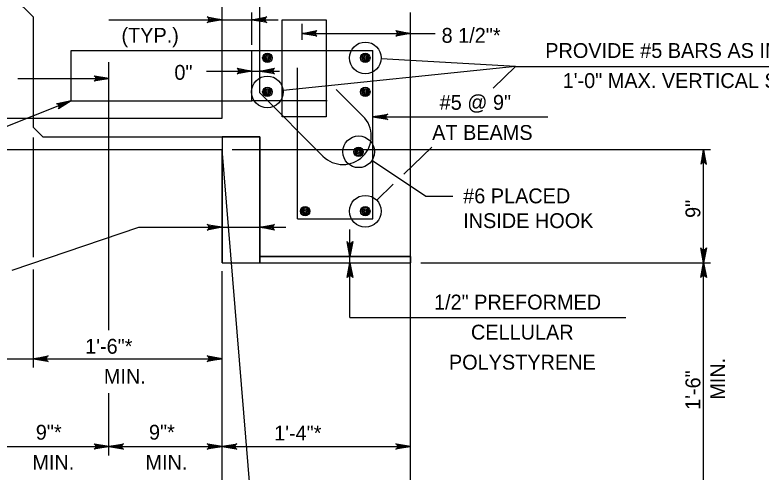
# Model space of a CAD drawing. Extents: x 636530 to 644067, y 294168 to 299122.
# Drawn here: x 640919.6 to 641070.3, y 296648.1 to 296740.4 of the extents above; entities that cross this region are included whole.
import ezdxf

# ---------------------------------------------------------------- set-up
doc = ezdxf.new("R2010")
doc.units = 0
doc.layers.add('1', color=7, linetype='Continuous')
doc.layers.add('2', color=7, linetype='Continuous')

msp = doc.modelspace()

# ---------------------------------------------------------------- linework, layer by layer
at = {"layer": '1'}
for p, q in [((640923.3, 296739.91), (640889.05, 296774.16)), ((640969.02, 296724.63), (640969.02, 296760.22)), ((640961.4, 296719.55), (640961.4, 296753.84)), ((640967.43, 296734.32), (640967.43, 296740.87)), ((640999.5, 296691.61), (640999.5, 296740.84)), ((640923.3, 296717.65), (640923.3, 296739.91)), ((640938.56, 296739.4), (640972.76, 296739.4)), ((640977.59, 296735.34), (640977.59, 296738.57)), ((640977.59, 296736.65), (641004.45, 296736.65)), ((640930.92, 296723.05), (640930.92, 296733.22)), ((640930.92, 296733.22), (640967.43, 296733.22)), ((640967.43, 296723.05), (640967.43, 296733.22)), ((640967.43, 296733.22), (640991.88, 296733.22)), ((640991.88, 296699.23), (640991.88, 296733.22)), ((640990.34, 296731.7), (640990.34, 296731.7)), ((641020.7, 296729.96), (640993.53, 296731.52)), ((640938.54, 296676.7), (640938.54, 296730.82)), ((641020.7, 296729.96), (640973.74, 296725.15)), ((641020.7, 296729.96), (641016.14, 296725.58)), ((641020.7, 296729.96), (641111.78, 296729.96)), ((640958.28, 296729.04), (640973.04, 296729.04)), ((640976.64, 296699.23), (640976.64, 296729.71)), ((640920.15, 296727.55), (640938.54, 296727.55)), ((640989.87, 296719.94), (640984.48, 296725.33)), ((640981.79, 296711.86), (640969.02, 296724.63)), ((640970.56, 296724.83), (640970.56, 296724.83)), ((640930.92, 296723.05), (640904.51, 296712.51)), ((640930.92, 296723.05), (640967.43, 296723.05)), ((640982.67, 296723.05), (640967.43, 296723.05)), ((640835.51, 296719.55), (640923.3, 296719.55)), ((640923.3, 296719.55), (640961.4, 296719.55)), ((640991.88, 296719.79), (641027.23, 296719.79)), ((640923.3, 296717.65), (640925.2, 296715.74)), ((640923.3, 296691.5), (640923.3, 296715.65)), ((640925.2, 296715.74), (640969.02, 296715.74)), ((640969.02, 296715.74), (640969.02, 296691.61)), ((641003.76, 296713.66), (640998.12, 296708.23)), ((640917.58, 296713.2), (640961.4, 296713.2)), ((640961.4, 296690.34), (640961.4, 296713.2)), ((640969.53, 296614.66), (640961.4, 296713.2)), ((640963.46, 296713.2), (641060.07, 296713.2)), ((640988.99, 296712.74), (640988.99, 296712.74)), ((641058.67, 296690.34), (641058.67, 296713.2)), ((641002.48, 296703.77), (640991.65, 296710.97)), ((640996, 296706.2), (640992.64, 296702.96)), ((641002.48, 296703.77), (641008.02, 296703.77)), ((640990.34, 296700.75), (640990.34, 296700.75)), ((640976.64, 296699.23), (640991.88, 296699.23)), ((640919, 296688.83), (640944.62, 296697.51)), ((640944.62, 296697.51), (640974.28, 296697.51)), ((640987.23, 296679.29), (640987.23, 296697.06)), ((640969.02, 296691.61), (640999.5, 296691.61)), ((640999.5, 296691.61), (640999.5, 296690.34)), ((640961.4, 296690.34), (640999.5, 296690.34)), ((640999.5, 296644.62), (640999.5, 296690.34)), ((641001.56, 296690.34), (641060.07, 296690.34)), ((641058.67, 296644.62), (641058.67, 296690.34)), ((640923.3, 296669.22), (640923.3, 296689.01)), ((640961.4, 296636.66), (640961.4, 296688.67)), ((640987.23, 296679.29), (641042.98, 296679.29)), ((640851.79, 296670.97), (640961.4, 296670.97)), ((640938.54, 296651.4), (640938.54, 296664.02)), ((640915.68, 296653.23), (640938.54, 296653.23)), ((640938.54, 296653.23), (640961.4, 296653.23)), ((640961.4, 296653.23), (640999.5, 296653.23))]:
    msp.add_line(p, q, dxfattribs=at)
for points in [[(640961.4, 296739.4), (640958.41, 296738.84), (640958.64, 296739), (640958.76, 296739.2), (640958.8, 296739.4), (640958.76, 296739.6), (640958.64, 296739.8), (640958.41, 296739.96), (640961.4, 296739.4), (640958.64, 296739.8), (640958.76, 296739.6), (640961.4, 296739.4), (640958.8, 296739.4), (640958.76, 296739.2), (640961.4, 296739.4), (640958.64, 296739)], [(640967.43, 296739.4), (640970.42, 296739.96), (640970.19, 296739.8), (640970.07, 296739.6), (640970.03, 296739.4), (640970.07, 296739.2), (640970.19, 296739), (640970.42, 296738.84), (640967.43, 296739.4), (640970.19, 296739), (640970.07, 296739.2), (640967.43, 296739.4), (640970.03, 296739.4), (640970.07, 296739.6), (640967.43, 296739.4), (640970.19, 296739.8)], [(640977.59, 296736.65), (640980.57, 296737.21), (640980.34, 296737.05), (640980.22, 296736.85), (640980.19, 296736.65), (640980.22, 296736.45), (640980.34, 296736.25), (640980.57, 296736.1), (640977.59, 296736.65), (640980.34, 296736.25), (640980.22, 296736.45), (640977.59, 296736.65), (640980.19, 296736.65), (640980.22, 296736.85), (640977.59, 296736.65), (640980.34, 296737.05)], [(640999.5, 296736.65), (640996.51, 296736.1), (640996.74, 296736.25), (640996.86, 296736.45), (640996.9, 296736.65), (640996.86, 296736.85), (640996.74, 296737.05), (640996.51, 296737.21), (640999.5, 296736.65), (640996.74, 296737.05), (640996.86, 296736.85), (640999.5, 296736.65), (640996.9, 296736.65), (640996.86, 296736.45), (640999.5, 296736.65), (640996.74, 296736.25)], [(640967.43, 296729.04), (640964.45, 296728.48), (640964.68, 296728.64), (640964.8, 296728.84), (640964.83, 296729.04), (640964.8, 296729.24), (640964.68, 296729.44), (640964.45, 296729.6), (640967.43, 296729.04), (640964.68, 296729.44), (640964.8, 296729.24), (640967.43, 296729.04), (640964.83, 296729.04), (640964.8, 296728.84), (640967.43, 296729.04), (640964.68, 296728.64)], [(640969.02, 296729.04), (640972, 296729.6), (640971.77, 296729.44), (640971.65, 296729.24), (640971.62, 296729.04), (640971.65, 296728.84), (640971.77, 296728.64), (640972, 296728.48), (640969.02, 296729.04), (640971.77, 296728.64), (640971.65, 296728.84), (640969.02, 296729.04), (640971.62, 296729.04), (640971.65, 296729.24), (640969.02, 296729.04), (640971.77, 296729.44)], [(640938.54, 296727.55), (640935.55, 296726.99), (640935.67, 296727.07), (640935.78, 296727.15), (640935.84, 296727.25), (640935.9, 296727.35), (640935.92, 296727.45), (640935.94, 296727.55), (640935.92, 296727.65), (640935.9, 296727.75), (640935.84, 296727.85), (640935.78, 296727.95), (640935.67, 296728.03), (640935.55, 296728.11), (640938.54, 296727.55), (640935.67, 296728.03), (640935.78, 296727.95), (640938.54, 296727.55), (640935.84, 296727.85), (640935.9, 296727.75), (640938.54, 296727.55), (640935.92, 296727.65), (640935.94, 296727.55), (640938.54, 296727.55), (640935.92, 296727.45), (640935.9, 296727.35), (640938.54, 296727.55), (640935.84, 296727.25), (640935.78, 296727.15), (640938.54, 296727.55), (640935.67, 296727.07)], [(640930.92, 296723.05), (640928.35, 296721.43), (640928.43, 296721.54), (640928.51, 296721.66), (640928.53, 296721.77), (640928.54, 296721.89), (640928.52, 296721.99), (640928.5, 296722.09), (640928.45, 296722.17), (640928.4, 296722.26), (640928.3, 296722.33), (640928.21, 296722.4), (640928.08, 296722.43), (640927.94, 296722.46), (640930.92, 296723.05), (640928.08, 296722.43), (640928.21, 296722.4), (640930.92, 296723.05), (640928.3, 296722.33), (640928.4, 296722.26), (640930.92, 296723.05), (640928.45, 296722.17), (640928.5, 296722.09), (640930.92, 296723.05), (640928.52, 296721.99), (640928.54, 296721.89), (640930.92, 296723.05), (640928.53, 296721.77), (640928.51, 296721.66), (640930.92, 296723.05), (640928.43, 296721.54)], [(640991.88, 296719.79), (640994.86, 296720.35), (640994.74, 296720.27), (640994.63, 296720.19), (640994.57, 296720.09), (640994.51, 296719.99), (640994.49, 296719.89), (640994.48, 296719.79), (640994.49, 296719.69), (640994.51, 296719.59), (640994.57, 296719.49), (640994.63, 296719.39), (640994.74, 296719.32), (640994.86, 296719.24), (640991.88, 296719.79), (640994.74, 296719.32), (640994.63, 296719.39), (640991.88, 296719.79), (640994.57, 296719.49), (640994.51, 296719.59), (640991.88, 296719.79), (640994.49, 296719.69), (640994.48, 296719.79), (640991.88, 296719.79), (640994.49, 296719.89), (640994.51, 296719.99), (640991.88, 296719.79), (640994.57, 296720.09), (640994.63, 296720.19), (640991.88, 296719.79), (640994.74, 296720.27)], [(641058.67, 296713.2), (641058.11, 296710.22), (641058.19, 296710.34), (641058.27, 296710.45), (641058.37, 296710.51), (641058.47, 296710.57), (641058.57, 296710.59), (641058.67, 296710.6), (641058.77, 296710.59), (641058.87, 296710.57), (641058.97, 296710.51), (641059.07, 296710.45), (641059.15, 296710.34), (641059.23, 296710.22), (641058.67, 296713.2), (641059.15, 296710.34), (641059.07, 296710.45), (641058.67, 296713.2), (641058.97, 296710.51), (641058.87, 296710.57), (641058.67, 296713.2), (641058.77, 296710.59), (641058.67, 296710.6), (641058.67, 296713.2), (641058.57, 296710.59), (641058.47, 296710.57), (641058.67, 296713.2), (641058.37, 296710.51), (641058.27, 296710.45), (641058.67, 296713.2), (641058.19, 296710.34)], [(640961.4, 296697.51), (640958.41, 296696.95), (640958.64, 296697.11), (640958.76, 296697.31), (640958.8, 296697.51), (640958.76, 296697.71), (640958.64, 296697.91), (640958.41, 296698.07), (640961.4, 296697.51), (640958.64, 296697.91), (640958.76, 296697.71), (640961.4, 296697.51), (640958.8, 296697.51), (640958.76, 296697.31), (640961.4, 296697.51), (640958.64, 296697.11)], [(640969.02, 296697.51), (640972, 296698.07), (640971.77, 296697.91), (640971.65, 296697.71), (640971.62, 296697.51), (640971.65, 296697.31), (640971.77, 296697.11), (640972, 296696.95), (640969.02, 296697.51), (640971.77, 296697.11), (640971.65, 296697.31), (640969.02, 296697.51), (640971.62, 296697.51), (640971.65, 296697.71), (640969.02, 296697.51), (640971.77, 296697.91)], [(640987.23, 296691.61), (640986.67, 296694.6), (640986.83, 296694.37), (640987.03, 296694.25), (640987.23, 296694.21), (640987.43, 296694.25), (640987.63, 296694.37), (640987.79, 296694.6), (640987.23, 296691.61), (640987.63, 296694.37), (640987.43, 296694.25), (640987.23, 296691.61), (640987.23, 296694.21), (640987.03, 296694.25), (640987.23, 296691.61), (640986.83, 296694.37)], [(641058.67, 296690.34), (641058.11, 296693.33), (641058.19, 296693.21), (641058.27, 296693.1), (641058.37, 296693.04), (641058.47, 296692.98), (641058.57, 296692.96), (641058.67, 296692.94), (641058.77, 296692.96), (641058.87, 296692.98), (641058.97, 296693.04), (641059.07, 296693.1), (641059.15, 296693.21), (641059.23, 296693.33), (641058.67, 296690.34), (641059.15, 296693.21), (641059.07, 296693.1), (641058.67, 296690.34), (641058.97, 296693.04), (641058.87, 296692.98), (641058.67, 296690.34), (641058.77, 296692.96), (641058.67, 296692.94), (641058.67, 296690.34), (641058.57, 296692.96), (641058.47, 296692.98), (641058.67, 296690.34), (641058.37, 296693.04), (641058.27, 296693.1), (641058.67, 296690.34), (641058.19, 296693.21)], [(640987.23, 296690.34), (640987.79, 296687.36), (640987.63, 296687.59), (640987.43, 296687.71), (640987.23, 296687.74), (640987.03, 296687.71), (640986.83, 296687.59), (640986.67, 296687.36), (640987.23, 296690.34), (640986.83, 296687.59), (640987.03, 296687.71), (640987.23, 296690.34), (640987.23, 296687.74), (640987.43, 296687.71), (640987.23, 296690.34), (640987.63, 296687.59)], [(641058.67, 296690.34), (641059.23, 296687.36), (641059.15, 296687.48), (641059.07, 296687.59), (641058.97, 296687.65), (641058.87, 296687.71), (641058.77, 296687.73), (641058.67, 296687.74), (641058.57, 296687.73), (641058.47, 296687.71), (641058.37, 296687.65), (641058.27, 296687.59), (641058.19, 296687.48), (641058.11, 296687.36), (641058.67, 296690.34), (641058.19, 296687.48), (641058.27, 296687.59), (641058.67, 296690.34), (641058.37, 296687.65), (641058.47, 296687.71), (641058.67, 296690.34), (641058.57, 296687.73), (641058.67, 296687.74), (641058.67, 296690.34), (641058.77, 296687.73), (641058.87, 296687.71), (641058.67, 296690.34), (641058.97, 296687.65), (641059.07, 296687.59), (641058.67, 296690.34), (641059.15, 296687.48)], [(640923.3, 296670.97), (640926.28, 296671.53), (640926.16, 296671.45), (640926.05, 296671.37), (640925.99, 296671.27), (640925.93, 296671.17), (640925.91, 296671.07), (640925.9, 296670.97), (640925.91, 296670.87), (640925.93, 296670.77), (640925.99, 296670.67), (640926.05, 296670.57), (640926.16, 296670.49), (640926.28, 296670.41), (640923.3, 296670.97), (640926.16, 296670.49), (640926.05, 296670.57), (640923.3, 296670.97), (640925.99, 296670.67), (640925.93, 296670.77), (640923.3, 296670.97), (640925.91, 296670.87), (640925.9, 296670.97), (640923.3, 296670.97), (640925.91, 296671.07), (640925.93, 296671.17), (640923.3, 296670.97), (640925.99, 296671.27), (640926.05, 296671.37), (640923.3, 296670.97), (640926.16, 296671.45)], [(640961.4, 296670.97), (640958.41, 296670.41), (640958.53, 296670.49), (640958.64, 296670.57), (640958.7, 296670.67), (640958.76, 296670.77), (640958.78, 296670.87), (640958.8, 296670.97), (640958.78, 296671.07), (640958.76, 296671.17), (640958.7, 296671.27), (640958.64, 296671.37), (640958.53, 296671.45), (640958.41, 296671.53), (640961.4, 296670.97), (640958.53, 296671.45), (640958.64, 296671.37), (640961.4, 296670.97), (640958.7, 296671.27), (640958.76, 296671.17), (640961.4, 296670.97), (640958.78, 296671.07), (640958.8, 296670.97), (640961.4, 296670.97), (640958.78, 296670.87), (640958.76, 296670.77), (640961.4, 296670.97), (640958.7, 296670.67), (640958.64, 296670.57), (640961.4, 296670.97), (640958.53, 296670.49)], [(640938.54, 296653.23), (640935.55, 296652.67), (640935.67, 296652.75), (640935.78, 296652.83), (640935.84, 296652.93), (640935.9, 296653.03), (640935.92, 296653.13), (640935.94, 296653.23), (640935.92, 296653.33), (640935.9, 296653.43), (640935.84, 296653.53), (640935.78, 296653.63), (640935.67, 296653.71), (640935.55, 296653.79), (640938.54, 296653.23), (640935.67, 296653.71), (640935.78, 296653.63), (640938.54, 296653.23), (640935.84, 296653.53), (640935.9, 296653.43), (640938.54, 296653.23), (640935.92, 296653.33), (640935.94, 296653.23), (640938.54, 296653.23), (640935.92, 296653.13), (640935.9, 296653.03), (640938.54, 296653.23), (640935.84, 296652.93), (640935.78, 296652.83), (640938.54, 296653.23), (640935.67, 296652.75)], [(640938.54, 296653.23), (640941.52, 296653.79), (640941.4, 296653.71), (640941.29, 296653.63), (640941.23, 296653.53), (640941.17, 296653.43), (640941.15, 296653.33), (640941.14, 296653.23), (640941.15, 296653.13), (640941.17, 296653.03), (640941.23, 296652.93), (640941.29, 296652.83), (640941.4, 296652.75), (640941.52, 296652.67), (640938.54, 296653.23), (640941.4, 296652.75), (640941.29, 296652.83), (640938.54, 296653.23), (640941.23, 296652.93), (640941.17, 296653.03), (640938.54, 296653.23), (640941.15, 296653.13), (640941.14, 296653.23), (640938.54, 296653.23), (640941.15, 296653.33), (640941.17, 296653.43), (640938.54, 296653.23), (640941.23, 296653.53), (640941.29, 296653.63), (640938.54, 296653.23), (640941.4, 296653.71)], [(640961.4, 296653.23), (640958.41, 296652.67), (640958.53, 296652.75), (640958.64, 296652.83), (640958.7, 296652.93), (640958.76, 296653.03), (640958.78, 296653.13), (640958.8, 296653.23), (640958.78, 296653.33), (640958.76, 296653.43), (640958.7, 296653.53), (640958.64, 296653.63), (640958.53, 296653.71), (640958.41, 296653.79), (640961.4, 296653.23), (640958.53, 296653.71), (640958.64, 296653.63), (640961.4, 296653.23), (640958.7, 296653.53), (640958.76, 296653.43), (640961.4, 296653.23), (640958.78, 296653.33), (640958.8, 296653.23), (640961.4, 296653.23), (640958.78, 296653.13), (640958.76, 296653.03), (640961.4, 296653.23), (640958.7, 296652.93), (640958.64, 296652.83), (640961.4, 296653.23), (640958.53, 296652.75)], [(640961.4, 296653.23), (640964.38, 296653.79), (640964.26, 296653.71), (640964.15, 296653.63), (640964.09, 296653.53), (640964.03, 296653.43), (640964.01, 296653.33), (640964, 296653.23), (640964.01, 296653.13), (640964.03, 296653.03), (640964.09, 296652.93), (640964.15, 296652.83), (640964.26, 296652.75), (640964.38, 296652.67), (640961.4, 296653.23), (640964.26, 296652.75), (640964.15, 296652.83), (640961.4, 296653.23), (640964.09, 296652.93), (640964.03, 296653.03), (640961.4, 296653.23), (640964.01, 296653.13), (640964, 296653.23), (640961.4, 296653.23), (640964.01, 296653.33), (640964.03, 296653.43), (640961.4, 296653.23), (640964.09, 296653.53), (640964.15, 296653.63), (640961.4, 296653.23), (640964.26, 296653.71)], [(640999.5, 296653.23), (640996.51, 296652.67), (640996.63, 296652.75), (640996.74, 296652.83), (640996.8, 296652.93), (640996.86, 296653.03), (640996.88, 296653.13), (640996.9, 296653.23), (640996.88, 296653.33), (640996.86, 296653.43), (640996.8, 296653.53), (640996.74, 296653.63), (640996.63, 296653.71), (640996.51, 296653.79), (640999.5, 296653.23), (640996.63, 296653.71), (640996.74, 296653.63), (640999.5, 296653.23), (640996.8, 296653.53), (640996.86, 296653.43), (640999.5, 296653.23), (640996.88, 296653.33), (640996.9, 296653.23), (640999.5, 296653.23), (640996.88, 296653.13), (640996.86, 296653.03), (640999.5, 296653.23), (640996.8, 296652.93), (640996.74, 296652.83), (640999.5, 296653.23), (640996.63, 296652.75)]]:
    msp.add_lwpolyline(points, dxfattribs=at)
for points in [[(640961.4, 296690.34), (640969.02, 296690.34), (640969.02, 296715.74), (640961.4, 296715.74)], [(640969.02, 296690.34), (640999.5, 296690.34), (640999.5, 296691.61), (640969.02, 296691.61)]]:
    msp.add_lwpolyline(points, close=True, dxfattribs=at)
for centre, radius in [((640990.34, 296731.7), 3.2), ((640970.56, 296731.7), 0.952), ((640970.56, 296731.7), 0.714), ((640970.56, 296731.7), 0.476), ((640970.56, 296731.7), 0.238), ((640990.34, 296731.7), 0.952), ((640990.34, 296731.7), 0.714), ((640990.34, 296731.7), 0.476), ((640990.34, 296731.7), 0.238), ((640970.56, 296724.83), 3.2), ((640970.56, 296724.83), 0.952), ((640970.56, 296724.83), 0.714), ((640970.56, 296724.83), 0.476), ((640990.34, 296724.83), 0.952), ((640990.34, 296724.83), 0.714), ((640990.34, 296724.83), 0.476), ((640970.56, 296724.83), 0.238), ((640990.34, 296724.83), 0.238), ((640988.99, 296712.74), 3.2), ((640988.99, 296712.74), 0.952), ((640988.99, 296712.74), 0.714), ((640988.99, 296712.74), 0.476), ((640988.99, 296712.74), 0.238), ((640990.34, 296700.75), 3.2), ((640978.18, 296700.75), 0.952), ((640978.18, 296700.75), 0.714), ((640978.18, 296700.75), 0.476), ((640990.34, 296700.75), 0.952), ((640990.34, 296700.75), 0.714), ((640990.34, 296700.75), 0.476), ((640978.18, 296700.75), 0.238), ((640990.34, 296700.75), 0.238)]:
    msp.add_circle(centre, radius, dxfattribs=at)
msp.add_arc((640985.83, 296715.9), 5.72, 225, 45, dxfattribs=at)
at = {"layer": '2'}
msp.add_lwpolyline([(640973.58, 296739.4), (640982.46, 296739.4), (640982.46, 296719.78), (640973.58, 296719.78)], close=True, dxfattribs=at)

# ---------------------------------------------------------------- texts
at = {"layer": '1'}
for s, p in [('(TYP.)', (640941.09, 296734.77)), ('8 1/2"*', (641005.75, 296734.75)), ('PROVIDE #5 BARS AS INDICATED,', (641026.69, 296731.69)), ('0"', (640951.78, 296727.28)), ('1\'-0" MAX. VERTICAL SPACING', (641030.21, 296725.62)), ('#5 @ 9"', (641005.36, 296721.22)), ('AT BEAMS', (641003.84, 296715.14)), ('1\'-6"*', (640933.76, 296671.97)), ('MIN.', (640937.54, 296665.9)), ('9"*', (640923.79, 296654.62)), ('9"*', (640946.65, 296654.62)), ('1\'-4"*', (640971.93, 296654.46)), ('MIN.', (640923.08, 296648.55)), ('MIN.', (640945.94, 296648.55))]:
    msp.add_text(s, height=3, dxfattribs=at).set_placement(p)
for s, rotation, p in [('#6 PLACED', 360, (641010.11, 296702.34)), ('9"', 90, (641058.01, 296699.39)), ('INSIDE HOOK', 360, (641010.11, 296697.34)), ('1/2" PREFORMED', 360, (641004.22, 296680.9)), ('CELLULAR', 360, (641011.68, 296674.83)), ('POLYSTYRENE', 360, (641007.23, 296668.76)), ('MIN.', 90, (641063, 296662.68)), ('1\'-6"', 90, (641058.01, 296660.63))]:
    msp.add_text(s, height=3, rotation=rotation, dxfattribs=at).set_placement(p)

doc.saveas('drawing.dxf')
